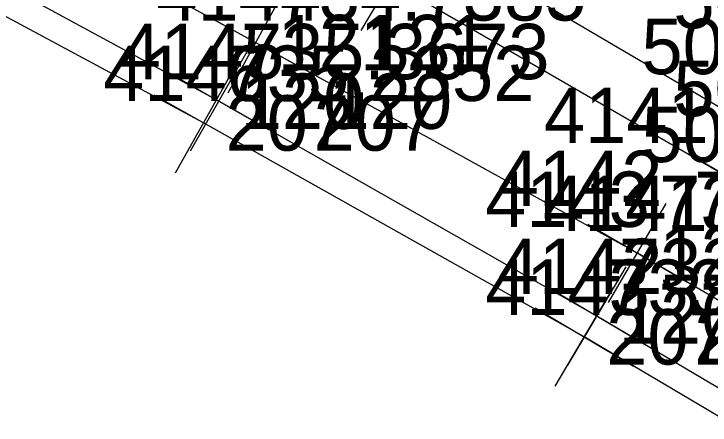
# Model space of a CAD drawing. Extents: x 1602514 to 1609837, y 863887 to 871157.
# Drawn here: x 1608448.7 to 1608543.8, y 865251.1 to 865307.2 of the extents above; entities that cross this region are included whole.
import ezdxf

# ---------------------------------------------------------------- set-up
doc = ezdxf.new("R2010")
doc.units = 0
for name, color, linetype in [('Default', 7, 'Continuous'), ('Survey-Point', 7, 'Continuous'), ('Survey-Text-Elevation', 7, 'Continuous'), ('Survey-Text-Feature', 7, 'Continuous'), ('Survey-Text-Name and Number', 7, 'Continuous')]:
    doc.layers.add(name, color=color, linetype=linetype)

msp = doc.modelspace()

# ---------------------------------------------------------------- linework, layer by layer
at = {"layer": 'Default'}
for points in [[(1608731.482, 865150.323), (1608683.774, 865182.747), (1608635.846, 865213.218), (1608583.916, 865245.478), (1608533.894, 865274.609), (1608481.751, 865303.334), (1608433.311, 865329.75), (1608380.017, 865357.142), (1608326.837, 865385.285), (1608273.132, 865412.272), (1608219.224, 865440.852), (1608161.914, 865469.618)], [(1608731.482, 865150.323), (1608683.774, 865182.747), (1608635.846, 865213.218), (1608583.916, 865245.478), (1608533.894, 865274.609), (1608481.751, 865303.334), (1608433.311, 865329.75), (1608380.017, 865357.142), (1608326.837, 865385.285), (1608273.132, 865412.272), (1608219.224, 865440.852), (1608161.914, 865469.618)], [(1608731.482, 865150.323), (1608683.774, 865182.747), (1608635.846, 865213.218), (1608583.916, 865245.478), (1608533.894, 865274.609), (1608481.751, 865303.334), (1608433.311, 865329.75), (1608380.017, 865357.142), (1608326.837, 865385.285), (1608273.132, 865412.272), (1608219.224, 865440.852), (1608161.914, 865469.618)], [(1608725.461, 865141.195), (1608676.661, 865174.291), (1608630.356, 865204.462), (1608578.335, 865236.478), (1608528.365, 865266.016), (1608476.722, 865295.329), (1608428.287, 865321.603), (1608375.795, 865349.04), (1608321.592, 865377.325), (1608268.338, 865404.508), (1608212.845, 865432.948), (1608157.571, 865461.101)], [(1608725.461, 865141.195), (1608676.661, 865174.291), (1608630.356, 865204.462), (1608578.335, 865236.478), (1608528.365, 865266.016), (1608476.722, 865295.329), (1608428.287, 865321.603), (1608375.795, 865349.04), (1608321.592, 865377.325), (1608268.338, 865404.508), (1608212.845, 865432.948), (1608157.571, 865461.101)], [(1608725.461, 865141.195), (1608676.661, 865174.291), (1608630.356, 865204.462), (1608578.335, 865236.478), (1608528.365, 865266.016), (1608476.722, 865295.329), (1608428.287, 865321.603), (1608375.795, 865349.04), (1608321.592, 865377.325), (1608268.338, 865404.508), (1608212.845, 865432.948), (1608157.571, 865461.101)], [(1608724.105, 865137.684), (1608675.004, 865171.138), (1608627.721, 865201.98), (1608576.937, 865233.44), (1608526.648, 865263.168), (1608474.651, 865292.359), (1608425.967, 865318.529), (1608373.984, 865346.026), (1608319.497, 865374.48), (1608266.427, 865401.695), (1608210.787, 865430.201), (1608156.748, 865457.891)], [(1608724.105, 865137.684), (1608675.004, 865171.138), (1608627.721, 865201.98), (1608576.937, 865233.44), (1608526.648, 865263.168), (1608474.651, 865292.359), (1608425.967, 865318.529), (1608373.984, 865346.026), (1608319.497, 865374.48), (1608266.427, 865401.695), (1608210.787, 865430.201), (1608156.748, 865457.891)], [(1608724.105, 865137.684), (1608675.004, 865171.138), (1608627.721, 865201.98), (1608576.937, 865233.44), (1608526.648, 865263.168), (1608474.651, 865292.359), (1608425.967, 865318.529), (1608373.984, 865346.026), (1608319.497, 865374.48), (1608266.427, 865401.695), (1608210.787, 865430.201), (1608156.748, 865457.891)], [(1608459.959, 865342.524), (1608503.96, 865318.73), (1608552.359, 865290.284), (1608595.445, 865266.081), (1608638.807, 865238.211), (1608684.108, 865212.254), (1608724.865, 865183.188), (1608765.814, 865153.692), (1608807.503, 865123.237), (1608848.332, 865094.029), (1608888.935, 865063.357), (1608913.081, 865044.207), (1608937.32, 865024.618), (1608954.368, 865010.063), (1608991.247, 864977.753), (1609026.99, 864947.136)], [(1608459.959, 865342.524), (1608503.96, 865318.73), (1608552.359, 865290.284), (1608595.445, 865266.081), (1608638.807, 865238.211), (1608684.108, 865212.254), (1608724.865, 865183.188), (1608765.814, 865153.692), (1608807.503, 865123.237), (1608848.332, 865094.029), (1608888.935, 865063.357), (1608913.081, 865044.207), (1608937.32, 865024.618), (1608954.368, 865010.063), (1608991.247, 864977.753), (1609026.99, 864947.136)], [(1608459.959, 865342.524), (1608503.96, 865318.73), (1608552.359, 865290.284), (1608595.445, 865266.081), (1608638.807, 865238.211), (1608684.108, 865212.254), (1608724.865, 865183.188), (1608765.814, 865153.692), (1608807.503, 865123.237), (1608848.332, 865094.029), (1608888.935, 865063.357), (1608913.081, 865044.207), (1608937.32, 865024.618), (1608954.368, 865010.063), (1608991.247, 864977.753), (1609026.99, 864947.136)], [(1608456.822, 865337.362), (1608500.106, 865311.695), (1608547.997, 865284.019), (1608590.799, 865259.009), (1608635.128, 865231.267), (1608678.539, 865204.348), (1608720.659, 865177.19), (1608762.417, 865147.507), (1608803.34, 865116.998), (1608843.398, 865085.413), (1608882.335, 865056.329), (1608890.589, 865050.117), (1608907.659, 865037.776), (1608933.367, 865020.742), (1608951.371, 865006.72), (1608986.359, 864971.598), (1609013.826, 864951.155), (1609020.813, 864941.47)], [(1608456.822, 865337.362), (1608500.106, 865311.695), (1608547.997, 865284.019), (1608590.799, 865259.009), (1608635.128, 865231.267), (1608678.539, 865204.348), (1608720.659, 865177.19), (1608762.417, 865147.507), (1608803.34, 865116.998), (1608843.398, 865085.413), (1608882.335, 865056.329), (1608890.589, 865050.117), (1608907.659, 865037.776), (1608933.367, 865020.742), (1608951.371, 865006.72), (1608986.359, 864971.598), (1609013.826, 864951.155), (1609020.813, 864941.47)], [(1608456.822, 865337.362), (1608500.106, 865311.695), (1608547.997, 865284.019), (1608590.799, 865259.009), (1608635.128, 865231.267), (1608678.539, 865204.348), (1608720.659, 865177.19), (1608762.417, 865147.507), (1608803.34, 865116.998), (1608843.398, 865085.413), (1608882.335, 865056.329), (1608890.589, 865050.117), (1608907.659, 865037.776), (1608933.367, 865020.742), (1608951.371, 865006.72), (1608986.359, 864971.598), (1609013.826, 864951.155), (1609020.813, 864941.47)]]:
    msp.add_lwpolyline(points, dxfattribs=at)
at = {"layer": 'Survey-Point'}
for p, q in [((1608504.091, 865318.414), (1608496.122, 865304.975)), ((1608504.091, 865318.414), (1608496.122, 865304.975)), ((1608477.981, 865296.492), (1608485.521, 865310.177)), ((1608477.981, 865296.492), (1608485.521, 865310.177)), ((1608474.908, 865307.104), (1608488.594, 865299.565)), ((1608474.908, 865307.104), (1608488.594, 865299.565)), ((1608472.866, 865288.535), (1608480.579, 865302.123)), ((1608472.866, 865288.535), (1608480.579, 865302.123)), ((1608469.928, 865299.186), (1608483.517, 865291.473)), ((1608469.928, 865299.186), (1608483.517, 865291.473)), ((1608470.827, 865285.547), (1608478.476, 865299.172)), ((1608470.827, 865285.547), (1608478.476, 865299.172)), ((1608467.839, 865296.184), (1608481.464, 865288.535)), ((1608467.839, 865296.184), (1608481.464, 865288.535)), ((1608554.762, 865280.11), (1608541.233, 865287.928)), ((1608554.762, 865280.11), (1608541.233, 865287.928)), ((1608529.963, 865267.858), (1608537.826, 865281.361)), ((1608529.963, 865267.858), (1608537.826, 865281.361)), ((1608527.143, 865278.541), (1608540.646, 865270.678)), ((1608527.143, 865278.541), (1608540.646, 865270.678)), ((1608524.39, 865259.291), (1608532.341, 865272.742)), ((1608524.39, 865259.291), (1608532.341, 865272.742)), ((1608521.64, 865269.992), (1608535.091, 865262.041)), ((1608521.64, 865269.992), (1608535.091, 865262.041)), ((1608522.672, 865256.443), (1608530.624, 865269.893)), ((1608522.672, 865256.443), (1608530.624, 865269.893)), ((1608519.923, 865267.144), (1608533.373, 865259.192)), ((1608519.923, 865267.144), (1608533.373, 865259.192))]:
    msp.add_line(p, q, dxfattribs=at)

# ---------------------------------------------------------------- texts
at = {"layer": 'Survey-Text-Elevation'}
for s, p in [('734.7385', (1608484.751, 865306.334)), ('735.3673', (1608479.722, 865298.329)), ('735.2352', (1608477.651, 865295.359)), ('732.7277', (1608536.894, 865277.609)), ('733.0091', (1608541.648, 865278.168)), ('733.0928', (1608531.365, 865269.016)), ('733.0091', (1608529.648, 865266.168))]:
    msp.add_text(s, height=7.56, dxfattribs=at).set_placement(p)
at = {"layer": 'Survey-Text-Feature'}
for s, p in [('121', (1608484.751, 865299.554)), ('121', (1608496.751, 865299.554)), ('120', (1608479.722, 865291.549)), ('120', (1608491.722, 865291.549)), ('207', (1608477.651, 865288.579)), ('207', (1608489.651, 865288.579)), ('121', (1608536.894, 865270.829)), ('120', (1608531.365, 865262.236)), ('207', (1608529.648, 865259.388)), ('207', (1608541.648, 865259.388))]:
    msp.add_text(s, height=7.56, dxfattribs=at).set_placement(p)
at = {"layer": 'Survey-Text-Name and Number'}
for s, p in [('4144', (1608468.206, 865306.334)), ('5004', (1608538.814, 865305.284)), ('5003', (1608534.453, 865299.019)), ('4145', (1608463.166, 865298.329)), ('4146', (1608460.928, 865295.359)), ('5004', (1608538.814, 865293.284)), ('4141', (1608521.136, 865289.609)), ('5003', (1608534.453, 865287.019)), ('4142', (1608514.821, 865281.016)), ('4143', (1608513.103, 865278.168)), ('4141', (1608521.01, 865277.609)), ('4142', (1608514.821, 865269.016)), ('4143', (1608513.103, 865266.168))]:
    msp.add_text(s, height=7.56, dxfattribs=at).set_placement(p)

doc.saveas('drawing.dxf')
